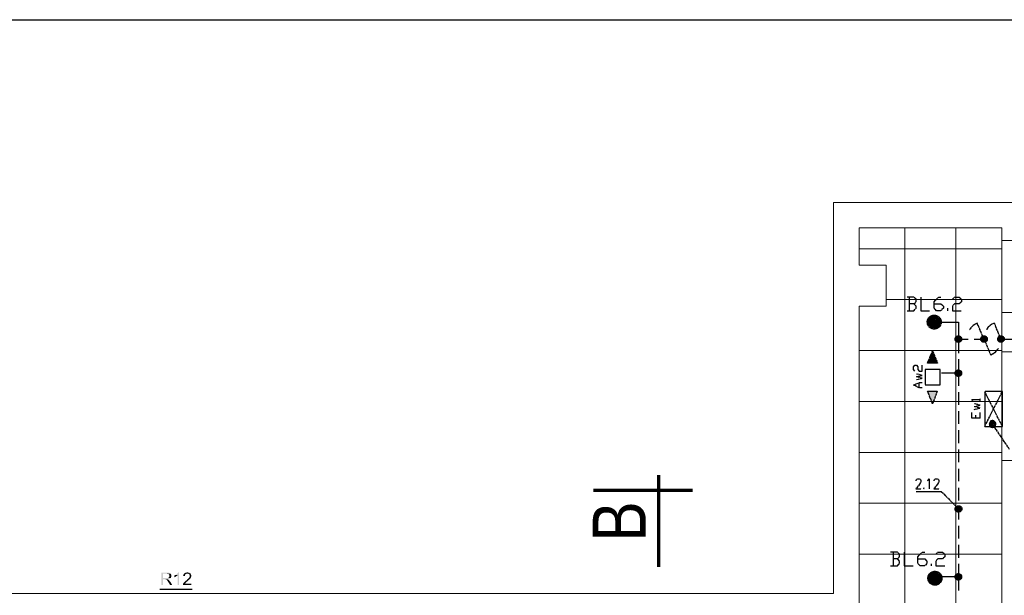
# Model space of a CAD drawing. Header units: millimetres. Extents: x -523 to 1404227, y -783705 to 1038705.
# Tile 491 of 508: x 893027 to 904623, y 241526 to 248310. Entities that reach past the tile are written whole.
import ezdxf

# ---------------------------------------------------------------- set-up
doc = ezdxf.new("R2010")
doc.units = ezdxf.units.MM
doc.linetypes.add('ACAD_ISO08W100', pattern=[36, 24, -3, 6, -3])
doc.layers.add('!!ELEKTRYKA', color=7, linetype='Continuous')
doc.styles.add('BIKTS', font='bikromsw.shx', dxfattribs={"width": 0.85})

msp = doc.modelspace()

# ---------------------------------------------------------------- hatches: boundary and pattern name
at = {"layer": '!!ELEKTRYKA', "linetype": 'ACAD_ISO08W100'}
for points in [[(894761.11, 241793.77), (894693.27, 241793.77), (894693.27, 241645.57), (894714.73, 241645.57), (894714.73, 241713.34), (894735.5, 241713.34), (894769.41, 241713.34), (894773.57, 241713.34), (894777.72, 241713.34), (894781.87, 241717.56), (894786.72, 241717.56), (894790.87, 241717.56), (894795.03, 241721.78), (894799.18, 241721.78), (894799.18, 241726.01), (894803.33, 241726.01), (894803.33, 241730.3), (894714.73, 241730.3), (894714.73, 241781.11), (894761.11, 241781.11), (894803.33, 241781.11), (894799.18, 241785.33), (894795.03, 241789.55), (894795.03, 241789.55), (894790.87, 241789.55), (894790.87, 241793.77), (894786.72, 241793.77), (894781.87, 241793.77), (894777.72, 241793.77), (894773.57, 241793.77), (894769.41, 241793.77), (894765.26, 241793.77)], [(894802.56, 241781.24), (894760.34, 241781.24), (894760.34, 241781.24), (894764.5, 241776.95), (894769.34, 241776.95), (894773.49, 241776.95), (894777.64, 241776.95), (894781.8, 241772.73), (894785.95, 241772.73), (894785.95, 241768.5), (894790.1, 241768.5), (894790.1, 241764.28), (894790.1, 241760.06), (894790.1, 241755.84), (894790.1, 241751.55), (894790.1, 241747.33), (894790.1, 241743.11), (894785.95, 241743.11), (894785.95, 241738.88), (894781.8, 241734.66), (894781.8, 241734.66), (894777.64, 241730.44), (894777.64, 241730.44), (894773.49, 241730.44), (894769.34, 241730.44), (894764.5, 241730.44), (894760.34, 241730.44), (894756.19, 241730.44), (894713.97, 241730.44), (894802.56, 241730.44), (894807.4, 241730.44), (894807.4, 241734.66), (894807.4, 241738.88), (894811.56, 241743.11), (894811.56, 241747.33), (894811.56, 241751.55), (894811.56, 241755.84), (894811.56, 241760.06), (894811.56, 241760.06), (894811.56, 241764.28), (894811.56, 241768.5), (894807.4, 241772.73), (894807.4, 241776.95), (894807.4, 241776.95)], [(894904.5, 241798.08), (894896.2, 241798.08), (894896.2, 241793.87), (894892.05, 241793.87), (894892.05, 241789.65), (894887.91, 241785.37), (894883.76, 241781.15), (894883.76, 241781.15), (894879.61, 241776.94), (894874.78, 241772.72), (894870.63, 241772.72), (894870.63, 241768.43), (894866.48, 241768.43), (894862.33, 241764.22), (894887.91, 241764.22), (894887.91, 241645.68), (894904.5, 241645.68)], [(895040.45, 241781.12), (895002.46, 241781.12), (895002.46, 241781.12), (895006.61, 241781.12), (895010.75, 241781.12), (895014.89, 241776.84), (895019.04, 241776.84), (895023.18, 241772.62), (895023.18, 241772.62), (895023.18, 241768.41), (895027.33, 241768.41), (895027.33, 241764.13), (895027.33, 241759.92), (895027.33, 241755.7), (895027.33, 241751.49), (895027.33, 241747.21), (895027.33, 241743), (895027.33, 241738.78), (895023.18, 241738.78), (895019.04, 241734.5), (895019.04, 241730.29), (895019.04, 241730.29), (895014.89, 241726.07), (895010.75, 241721.79), (895010.75, 241721.79), (895006.61, 241717.58), (895002.46, 241713.37), (894998.32, 241713.37), (894998.32, 241709.15), (894993.48, 241704.87), (894989.34, 241700.66), (894985.2, 241696.45), (894981.05, 241696.45), (894976.91, 241692.16), (894972.76, 241687.95), (894972.76, 241687.95), (894968.62, 241683.74), (894964.48, 241679.46), (894964.48, 241679.46), (894959.64, 241675.24), (894959.64, 241671.03), (894955.5, 241671.03), (894955.5, 241666.82), (894951.35, 241662.53), (894951.35, 241658.32), (894951.35, 241658.32), (894951.35, 241654.11), (894951.35, 241649.83), (894947.21, 241645.61), (895048.74, 241645.61), (895048.74, 241662.53), (894976.91, 241662.53), (894976.91, 241662.53), (894976.91, 241666.82), (894981.05, 241671.03), (894981.05, 241675.24), (894985.2, 241675.24), (894985.2, 241675.24), (894989.34, 241679.46), (894989.34, 241683.74), (894993.48, 241683.74), (894998.32, 241687.95), (895002.46, 241692.16), (895006.61, 241692.16), (895010.75, 241696.45), (895014.89, 241700.66), (895014.89, 241704.87), (895019.04, 241704.87), (895023.18, 241709.15), (895027.33, 241713.37), (895027.33, 241713.37), (895032.16, 241717.58), (895032.16, 241717.58), (895032.16, 241717.58), (895036.3, 241721.79), (895040.45, 241726.07), (895040.45, 241730.29), (895044.59, 241734.5), (895044.59, 241738.78), (895044.59, 241738.78), (895044.59, 241743), (895048.74, 241747.21), (895048.74, 241751.49), (895048.74, 241755.7), (895048.74, 241755.7), (895048.74, 241759.92), (895048.74, 241764.13), (895044.59, 241768.41), (895044.59, 241772.62), (895044.59, 241772.62), (895040.45, 241776.84)], [(895002.46, 241798.06), (894997.62, 241798.06), (894993.48, 241793.85), (894989.34, 241793.85), (894985.19, 241793.85), (894981.05, 241793.85), (894976.9, 241789.57), (894972.76, 241789.57), (894968.62, 241789.57), (894968.62, 241785.35), (894963.78, 241781.14), (894963.78, 241781.14), (894959.64, 241776.86), (894959.64, 241772.65), (894955.49, 241768.43), (894955.49, 241764.22), (894955.49, 241759.94), (894951.35, 241755.73), (894951.35, 241751.51), (894972.76, 241751.51), (894972.76, 241755.73), (894972.76, 241759.94), (894972.76, 241764.22), (894976.9, 241768.43), (894976.9, 241768.43), (894981.05, 241772.65), (894981.05, 241776.86), (894985.19, 241776.86), (894989.34, 241776.86), (894993.48, 241781.14), (894997.62, 241781.14), (895002.46, 241781.14), (895040.44, 241781.14), (895036.3, 241785.35), (895036.3, 241785.35), (895031.46, 241785.35), (895027.32, 241789.57), (895027.32, 241789.57), (895023.18, 241793.85), (895019.03, 241793.85), (895014.89, 241793.85), (895010.74, 241793.85), (895006.6, 241798.06)], [(894769.27, 241713.42), (894735.37, 241713.42), (894739.52, 241713.42), (894743.67, 241713.42), (894747.82, 241713.42), (894747.82, 241709.2), (894751.97, 241709.2), (894756.82, 241709.2), (894756.82, 241704.91), (894760.97, 241704.91), (894760.97, 241700.69), (894765.12, 241696.47), (894765.12, 241696.47), (894769.27, 241696.47), (894769.27, 241692.25), (894773.42, 241688.03), (894773.42, 241683.81), (894777.57, 241679.52), (894781.73, 241675.3), (894799.02, 241645.68), (894823.93, 241645.68), (894799.02, 241688.03), (894799.02, 241688.03), (894794.87, 241692.25), (894794.87, 241696.47), (894790.72, 241696.47), (894785.88, 241700.69), (894785.88, 241704.91), (894781.73, 241704.91), (894781.73, 241709.2), (894777.57, 241709.2), (894773.42, 241713.42)], [(894862.36, 241764.15), (894858.21, 241764.15), (894854.06, 241759.93), (894849.91, 241759.93), (894849.91, 241738.71), (894854.06, 241742.99), (894854.06, 241742.99), (894858.21, 241742.99), (894862.36, 241747.21), (894867.19, 241747.21), (894871.34, 241751.43), (894871.34, 241751.43), (894875.49, 241751.43), (894879.64, 241755.64), (894883.78, 241759.93), (894883.78, 241759.93), (894887.93, 241764.15)]]:
    msp.add_hatch(color=14, dxfattribs=at).paths.add_polyline_path(points)

# ---------------------------------------------------------------- linework, layer by layer
at = {"layer": '!!ELEKTRYKA', "color": 252, "lineweight": 20}
for p, q in [((905102.7, 246155.06), (902612.7, 246155.06)), ((902612.7, 246155.06), (902612.7, 241545.06)), ((904592.7, 245855.06), (902912.7, 245855.06)), ((902912.7, 245855.06), (902912.7, 245415.06)), ((904592.7, 244395.06), (904592.7, 245855.06)), ((904592.7, 245707.56), (905102.7, 245707.56)), ((902912.7, 245415.06), (903232.7, 245415.06)), ((903232.7, 245415.06), (903232.7, 244935.06)), ((903232.7, 244935.06), (902912.7, 244935.06)), ((902912.7, 244935.06), (902912.7, 241245.06)), ((905102.7, 244857.56), (904592.7, 244857.56)), ((905102.7, 244395.06), (904592.7, 244395.06)), ((904592.7, 243115.06), (904592.7, 237782.51)), ((905102.7, 243115.06), (904592.7, 243115.06)), ((891707.7, 241545.06), (902612.7, 241545.06))]:
    msp.add_line(p, q, dxfattribs=at)
at = {"layer": '!!ELEKTRYKA', "color": 252, "lineweight": 15, "ltscale": 15}
for p, q in [((903452.7, 245855.06), (903452.7, 219555.06)), ((904052.7, 245855.06), (904052.7, 219555.06)), ((902912.7, 245610.06), (904592.7, 245610.06)), ((903232.7, 245010.06), (904592.7, 245010.06)), ((902912.7, 244410.06), (904592.7, 244410.06)), ((904592.7, 244395.06), (904592.7, 243115.06)), ((902912.7, 243810.06), (904592.7, 243810.06)), ((902912.7, 243210.06), (904592.7, 243210.06)), ((902912.7, 242610.06), (904592.7, 242610.06)), ((902912.7, 242010.06), (904592.7, 242010.06))]:
    msp.add_line(p, q, dxfattribs=at)
at = {"layer": '!!ELEKTRYKA', "color": 252, "lineweight": 70}
for p, q in [((900550.05, 242939.89), (900550.05, 241859.89)), ((899785.05, 242764.89), (900950.05, 242764.89))]:
    msp.add_line(p, q, dxfattribs=at)
at = {"layer": '!!ELEKTRYKA', "color": 7, "linetype": 'ACAD_ISO08W100', "lineweight": -3}
msp.add_lwpolyline([(882636.11, 248309.76), (920936.06, 248309.76), (920936.06, 207710.98), (882636.11, 207710.98)], close=True, dxfattribs=at)
at = {"layer": '!!ELEKTRYKA', "color": 5, "linetype": 'ACAD_ISO08W100', "lineweight": -3}
for points in [[(903558.05, 244960.4), (903583.58, 244985.8), (903583.58, 245015.42), (903558.05, 245040.82), (903477.62, 245040.82)], [(903502.46, 245041.05), (903502.46, 244880.16)], [(903638.4, 245040.84), (903638.4, 244879.98), (903744.2, 244879.98)], [(903795.04, 244960.43), (903875.23, 244960.43), (903905.14, 244935.04), (903905.14, 244909.59), (903875.23, 244880), (903824.95, 244880), (903795.04, 244909.59), (903795.04, 244985.82), (903849.77, 245040.87), (903875.23, 245040.87)], [(904011.03, 245015.44), (904036.43, 245040.84), (904091.68, 245040.84), (904117.08, 245015.44), (904117.08, 244985.79), (904091.68, 244960.38), (904036.43, 244960.38), (904011.03, 244934.98), (904011.03, 244879.92), (904117.08, 244879.92)], [(903477.62, 244879.97), (903558.05, 244879.97), (903583.58, 244909.59), (903583.58, 244934.99), (903558.05, 244960.4), (903503.15, 244960.4)], [(903955.83, 244879.98), (903955.83, 244909.65)], [(903884.06, 244744.48), (904083.07, 244744.48), (904083.07, 244545.47), (904197.52, 244545.47)], [(904302.64, 244731.91), (904277.28, 244719.17), (904251.93, 244702.25), (904231.02, 244681.08), (904213.91, 244655.73)], [(904383.34, 244545.59), (904302.92, 244731.83)], [(904501.83, 244731.96), (904475.9, 244719.31), (904450.59, 244702.35), (904429.72, 244681.16), (904412.64, 244655.8)], [(904582.27, 244545.69), (904505.8, 244731.95)], [(904082.8, 244545.56), (904082.8, 244380.5)], [(904269.11, 244545.6), (904383.13, 244545.6)], [(904383.66, 244545.47), (904464.02, 244354.94)], [(904463.7, 244359.34), (904488.99, 244372.05), (904514.28, 244388.99), (904535.78, 244410.18), (904552.85, 244435.53)], [(904582.39, 244545.58), (904747.22, 244545.58)], [(904083.07, 244308.44), (904083.07, 244143.31), (903884.06, 244143.31)], [(904082.8, 244143.41), (904082.8, 243995.23)], [(904082.8, 243919.02), (904082.8, 243770.84)], [(904082.8, 243694.69), (904082.8, 243546.51)], [(904082.8, 243470.29), (904082.8, 243317.86)], [(904082.8, 243245.9), (904082.8, 243093.53)], [(904082.8, 243017.31), (904082.8, 242869.13)], [(903583.52, 242873.38), (903583.52, 242877.59), (903587.35, 242890.28), (903591.81, 242894.55), (903604.57, 242898.76), (903621.15, 242898.76), (903630.07, 242894.55), (903633.9, 242890.28), (903638.36, 242877.59), (903638.36, 242864.9), (903633.9, 242856.42), (903625.61, 242835.25), (903579.06, 242780.22), (903642.83, 242780.22)], [(903718.45, 242877.67), (903726.73, 242881.93), (903739.46, 242898.87), (903739.46, 242780.3)], [(903795.36, 242873.31), (903795.36, 242877.51), (903799.18, 242890.24), (903803.63, 242894.44), (903811.9, 242898.7), (903833.54, 242898.7), (903841.82, 242894.44), (903845.63, 242890.24), (903850.09, 242877.51), (903850.09, 242864.85), (903845.63, 242856.38), (903837.36, 242835.19), (903790.9, 242780.14), (903854.54, 242780.14)], [(903883.54, 242746.39), (903583.2, 242746.39)], [(903676.68, 242792.93), (903672.22, 242784.45), (903676.68, 242780.19), (903680.5, 242784.45)], [(903884.06, 242746.29), (904083.07, 242543.08)], [(904082.8, 242792.92), (904082.8, 242644.74)], [(904082.8, 242568.59), (904082.8, 242420.41)], [(904082.8, 242344.19), (904082.8, 242196.01)], [(904082.8, 242119.8), (904082.8, 241967.43)], [(903362.91, 241954.85), (903388.5, 241980.24), (903388.5, 242009.85), (903362.91, 242035.24), (903282.34, 242035.24)], [(903312.01, 242035.23), (903312.01, 241874.38)], [(903443.81, 242035.09), (903443.81, 241874.18), (903549.8, 241874.18)], [(903604.59, 241954.68), (903684.92, 241954.68), (903710.42, 241929.24), (903710.42, 241899.6), (903684.92, 241874.22), (903630.09, 241874.22), (903604.59, 241899.6), (903604.59, 241980.05), (903655.59, 242035.07), (903684.92, 242035.07)], [(903815.75, 242009.86), (903841.2, 242035.24), (903895.91, 242035.24), (903921.36, 242009.86), (903921.36, 241980.21), (903895.91, 241954.82), (903841.2, 241954.82), (903815.75, 241929.44), (903815.75, 241874.4), (903921.36, 241874.4)], [(903282.34, 241874.4), (903362.91, 241874.4), (903388.5, 241899.79), (903388.5, 241929.4), (903362.91, 241954.85), (903311.75, 241954.85)], [(903765.37, 241874.23), (903765.37, 241899.63)], [(904083.07, 241895.37), (904083.07, 241742.96), (903884.06, 241742.96)], [(904082.8, 241743.03), (904082.8, 241582.16)]]:
    msp.add_lwpolyline(points, dxfattribs=at)
at = {"layer": '!!ELEKTRYKA', "color": 30, "linetype": 'ACAD_ISO08W100', "lineweight": -3}
for points in [[(903718.45, 244262.02), (903777.67, 244405.95), (903836.9, 244262.02)], [(903688.78, 244008.06), (903866.5, 244008.06), (903866.5, 244185.85), (903688.78, 244185.85)], [(903832.44, 243931.82), (903777.67, 243783.63), (903718.45, 243931.82)]]:
    msp.add_lwpolyline(points, close=True, dxfattribs=at)
for points in [[(903570.75, 244168.86), (903553.53, 244185.77), (903553.53, 244219.64), (903570.75, 244236.54), (903587.33, 244236.54), (903604.55, 244219.64), (903604.55, 244185.77), (903621.14, 244168.86), (903654.94, 244168.86), (903654.94, 244236.54)], [(903587.34, 244067.25), (903654.93, 244084.21), (903587.34, 244101.1), (903654.93, 244118.07), (903587.34, 244134.96)], [(903654.94, 243969.85), (903621.14, 243969.85), (903553.53, 244003.72), (903621.14, 244033.38), (903654.94, 244033.38)], [(903621.15, 243969.89), (903621.15, 244033.38)]]:
    msp.add_lwpolyline(points, dxfattribs=at)
at = {"layer": '!!ELEKTRYKA', "color": 1, "linetype": 'ACAD_ISO08W100', "lineweight": -3}
for points in [[(904599.47, 243516.84), (904599.47, 243927.46), (904391.94, 243927.46), (904391.94, 243516.84), (904599.47, 243516.84), (904391.94, 243927.46)], [(904391.94, 243516.84), (904599.47, 243927.46)], [(904252.11, 243817.43), (904239.44, 243834.35), (904337.02, 243834.35)], [(904269.11, 243715.83), (904336.89, 243732.74), (904269.11, 243749.66), (904336.89, 243766.63), (904269.11, 243783.55)], [(904336.73, 243817.45), (904336.73, 243847.07)], [(904337.02, 243614.22), (904239.44, 243614.22), (904239.44, 243681.96)], [(904285.67, 243614.36), (904285.67, 243648.18)], [(904336.34, 243614.36), (904336.34, 243682.07)], [(904684.22, 243245.87), (904485.1, 243542.21), (904485.1, 243546.44)]]:
    msp.add_lwpolyline(points, dxfattribs=at)
msp.add_lwpolyline([(904459.39, 243516.96), (904463.18, 243508.49), (904472.03, 243508.49), (904480.26, 243504.25), (904484.68, 243504.25), (904492.9, 243508.49), (904501.76, 243508.49), (904505.55, 243512.72), (904514.41, 243521.2), (904518.83, 243525.43), (904518.83, 243533.91), (904522.63, 243538.15), (904522.63, 243546.62), (904522.63, 243555.09), (904518.83, 243563.5), (904514.41, 243567.74), (904509.98, 243571.98), (904501.76, 243576.22), (904497.33, 243580.45), (904489.11, 243584.69), (904480.26, 243584.69), (904472.03, 243580.45), (904463.18, 243580.45), (904459.39, 243576.22), (904454.96, 243567.74), (904450.53, 243563.5), (904446.74, 243555.09), (904446.74, 243550.86), (904442.31, 243542.38), (904446.74, 243533.91), (904446.74, 243525.43), (904450.53, 243521.2)], close=True, dxfattribs=at)
at = {"layer": '!!ELEKTRYKA', "color": 5, "linetype": 'ACAD_ISO08W100', "lineweight": -3}
msp.add_lwpolyline([(904108.33, 242513.46), (904103.88, 242509.27), (904095.63, 242509.27), (904087.38, 242505.01), (904078.49, 242505.01), (904074.68, 242505.01), (904065.79, 242509.27), (904057.54, 242513.46), (904053.1, 242517.71), (904049.29, 242526.15), (904044.84, 242530.41), (904044.84, 242538.85), (904044.84, 242547.36), (904044.84, 242555.8), (904049.29, 242560.05), (904053.1, 242568.5), (904057.54, 242572.75), (904065.79, 242577), (904070.24, 242581.19), (904078.49, 242581.19), (904087.38, 242581.19), (904095.63, 242581.19), (904100.07, 242577), (904108.33, 242577), (904112.77, 242568.5), (904116.58, 242564.31), (904121.02, 242555.8), (904121.02, 242547.36), (904121.02, 242543.1), (904121.02, 242534.66), (904116.58, 242526.15), (904112.77, 242521.96)], close=True, dxfattribs=at)
at = {"layer": '!!ELEKTRYKA', "color": 14, "linetype": 'ACAD_ISO08W100', "lineweight": -3}
msp.add_lwpolyline([(894676.02, 241599.12), (895060.95, 241599.12)], dxfattribs=at)
at = {"layer": '!!ELEKTRYKA', "color": 5, "linetype": 'ACAD_ISO08W100', "lineweight": -3}
for centre, radius in [((903797.22, 244745.46), 82.04), ((903796.04, 244746.99), 70.88), ((904081.63, 244545.75), 38.37), ((904081.63, 244545.75), 38.37), ((904384.21, 244545.46), 38.32), ((904384.21, 244545.46), 38.32), ((904583.6, 244545.48), 38.16), ((904583.6, 244545.48), 38.16), ((904081.63, 244143.59), 38.37), ((904081.63, 244143.59), 38.37), ((903805.5, 241727.08), 82.03), ((903803.02, 241725.82), 72.12), ((904081.63, 241743.21), 38.37), ((904081.63, 241743.21), 38.37)]:
    msp.add_circle(centre, radius, dxfattribs=at)
for points in [[(903736.02, 244782.58), (903858.27, 244778.38), (903731.56, 244778.38)], [(903740.16, 244791.13), (903858.59, 244782.67), (903735.7, 244782.67)], [(903735.7, 244782.67), (903858.59, 244782.67), (903858.59, 244778.4)], [(903744.3, 244795.35), (903854.45, 244791.15), (903739.84, 244791.15)], [(903739.84, 244791.15), (903854.45, 244791.15), (903858.27, 244782.68)], [(903748.44, 244799.64), (903849.67, 244795.37), (903743.98, 244795.37)], [(903743.98, 244795.37), (903849.67, 244795.37), (903854.13, 244791.17)], [(903756.4, 244803.92), (903841.07, 244799.66), (903748.12, 244799.66)], [(903748.12, 244799.66), (903841.07, 244799.66), (903849.99, 244795.46)], [(903761.55, 244807.98), (903837.3, 244803.72), (903757.09, 244803.72)], [(903757.09, 244803.72), (903837.3, 244803.72), (903841.76, 244799.52)], [(903769.51, 244812.2), (903833.16, 244808), (903761.23, 244808)], [(903761.23, 244808), (903833.16, 244808), (903837.62, 244803.74)], [(903769.51, 244812.3), (903828.71, 244812.3), (903833.16, 244808.03)], [(903781.93, 244816.58), (903820.12, 244812.32), (903773.65, 244812.32)], [(903781.93, 244816.61), (903811.85, 244816.61), (903820.12, 244812.41)], [(903731.88, 244774.09), (903866.87, 244765.62), (903727.42, 244765.62)], [(903727.42, 244765.62), (903866.87, 244757.16), (903727.42, 244757.16)], [(903727.42, 244765.62), (903866.87, 244765.62), (903866.87, 244757.16)], [(903727.42, 244757.16), (903866.87, 244752.95), (903727.42, 244752.95)], [(903727.42, 244757.16), (903866.87, 244757.16), (903866.87, 244752.95)], [(903727.42, 244752.95), (903866.87, 244744.48), (903727.42, 244744.48)], [(903727.42, 244752.95), (903866.87, 244752.95), (903866.87, 244744.48)], [(903727.42, 244744.48), (903866.87, 244740.22), (903727.42, 244740.22)], [(903727.42, 244744.48), (903866.87, 244744.48), (903866.87, 244740.22)], [(903727.42, 244740.22), (903866.87, 244731.75), (903727.42, 244731.75)], [(903727.42, 244740.22), (903866.87, 244740.22), (903866.87, 244731.75)], [(903727.42, 244731.75), (903866.87, 244723.28), (903727.42, 244723.28)], [(903727.42, 244731.75), (903866.87, 244731.75), (903866.87, 244723.28)], [(903727.42, 244723.28), (903863.05, 244719.08), (903731.88, 244719.08)], [(903727.42, 244723.28), (903866.87, 244723.28), (903863.05, 244719.08)], [(903731.56, 244778.38), (903862.73, 244774.11), (903731.56, 244774.11)], [(903731.56, 244778.38), (903858.27, 244778.38), (903862.73, 244774.11)], [(903731.56, 244774.11), (903862.73, 244774.11), (903867.19, 244765.64)], [(903731.56, 244719.1), (903858.27, 244714.9), (903731.56, 244714.9)], [(903731.56, 244719.1), (903862.73, 244719.1), (903858.27, 244714.9)], [(903731.56, 244714.9), (903858.27, 244706.43), (903736.02, 244706.43)], [(903731.56, 244714.9), (903858.27, 244714.9), (903858.27, 244706.43)], [(903735.7, 244706.45), (903854.13, 244702.18), (903740.16, 244702.18)], [(903735.7, 244706.45), (903858.59, 244706.45), (903854.13, 244702.18)], [(903739.84, 244702.2), (903849.99, 244698), (903744.3, 244698)], [(903739.84, 244702.2), (903854.45, 244702.2), (903849.99, 244698)], [(903743.98, 244698.02), (903841.39, 244689.56), (903748.44, 244689.56)], [(903743.98, 244698.02), (903849.67, 244698.02), (903841.39, 244689.56)], [(903748.12, 244689.58), (903837.25, 244685.38), (903756.4, 244685.38)], [(903748.12, 244689.58), (903841.07, 244689.58), (903837.25, 244685.38)], [(903761.23, 244685.21), (903828.71, 244681), (903769.51, 244681)], [(903761.23, 244685.21), (903833.16, 244685.21), (903828.71, 244681)], [(903769.51, 244681.05), (903820.43, 244676.85), (903773.97, 244676.85)], [(903769.51, 244681.05), (903828.71, 244681.05), (903820.43, 244676.85)], [(903786.07, 244676.94), (903803.26, 244676.94), (903798.8, 244672.74)], [(904121.02, 244562.45), (904044.84, 244554), (904121.02, 244554)], [(904121.02, 244562.45), (904049.29, 244562.45), (904044.84, 244554)], [(904121.02, 244554), (904044.84, 244545.5), (904121.02, 244545.5)], [(904121.02, 244554), (904044.84, 244554), (904044.84, 244545.5)], [(904116.91, 244566.72), (904048.98, 244562.47), (904120.72, 244562.47)], [(904116.91, 244566.72), (904053.43, 244566.72), (904048.98, 244562.47)], [(904108.35, 244570.99), (904053.12, 244566.74), (904116.6, 244566.74)], [(904108.35, 244570.99), (904057.57, 244570.99), (904053.12, 244566.74)], [(904103.6, 244575.26), (904057.26, 244571.01), (904108.04, 244571.01)], [(904103.6, 244575.26), (904061.71, 244575.26), (904057.26, 244571.01)], [(904099.49, 244579.54), (904061.4, 244575.28), (904103.93, 244575.28)], [(904099.49, 244579.54), (904069.66, 244579.54), (904061.4, 244575.28)], [(904091.32, 244583.58), (904070.37, 244579.33), (904100.2, 244579.33)], [(904091.32, 244583.58), (904074.82, 244583.58), (904070.37, 244579.33)], [(904349.45, 244562.62), (904420.97, 244554.14), (904345.01, 244554.14)], [(904345.01, 244554.14), (904420.97, 244545.66), (904345.01, 244545.66)], [(904345.01, 244554.14), (904420.97, 244554.14), (904420.97, 244545.66)], [(904353.59, 244566.88), (904416.88, 244562.63), (904349.16, 244562.63)], [(904349.16, 244562.63), (904416.88, 244562.63), (904421.31, 244554.15)], [(904358.42, 244570.89), (904417.28, 244566.65), (904353.99, 244566.65)], [(904353.99, 244566.65), (904417.28, 244566.65), (904417.28, 244562.4)], [(904362.56, 244575.14), (904408.76, 244570.96), (904358.13, 244570.96)], [(904358.13, 244570.96), (904408.76, 244570.96), (904417.62, 244566.72)], [(904370.49, 244579.45), (904404.67, 244575.21), (904362.27, 244575.21)], [(904362.27, 244575.21), (904404.67, 244575.21), (904409.1, 244570.97)], [(904374.98, 244583.71), (904395.86, 244579.47), (904370.55, 244579.47)], [(904370.55, 244579.47), (904395.86, 244579.47), (904404.72, 244575.23)], [(904374.69, 244583.78), (904391.77, 244583.78), (904395.57, 244579.54)], [(904548.86, 244562.45), (904620.88, 244553.99), (904544.44, 244553.99)], [(904544.44, 244553.99), (904620.88, 244545.52), (904544.44, 244545.52)], [(904544.44, 244553.99), (904620.88, 244553.99), (904620.88, 244545.52)], [(904553, 244566.69), (904620.6, 244562.46), (904548.58, 244562.46)], [(904548.58, 244562.46), (904620.6, 244562.46), (904620.6, 244553.99)], [(904557.14, 244570.99), (904616.52, 244566.76), (904552.72, 244566.76)], [(904552.72, 244566.76), (904616.52, 244566.76), (904620.31, 244562.53)], [(904561.28, 244575.23), (904611.82, 244571), (904556.86, 244571)], [(904556.86, 244571), (904611.82, 244571), (904616.24, 244566.77)], [(904569.21, 244579.53), (904603.32, 244575.3), (904561, 244575.3)], [(904561, 244575.3), (904603.32, 244575.3), (904611.53, 244571.07)], [(904577.49, 244583.83), (904598.97, 244579.6), (904569.28, 244579.6)], [(904569.28, 244579.6), (904598.97, 244579.6), (904603.39, 244575.37)], [(904578.25, 244583.66), (904590.88, 244583.66), (904599.73, 244579.43)], [(904121.02, 244545.5), (904044.84, 244537.05), (904121.02, 244537.05)], [(904121.02, 244545.5), (904044.84, 244545.5), (904044.84, 244537.05)], [(904121.02, 244537.05), (904044.84, 244532.8), (904121.02, 244532.8)], [(904121.02, 244537.05), (904044.84, 244537.05), (904044.84, 244532.8)], [(904121.02, 244532.8), (904044.84, 244532.8), (904049.29, 244524.36)], [(904120.72, 244532.89), (904048.98, 244524.38), (904116.91, 244524.38)], [(904116.91, 244524.38), (904048.98, 244524.38), (904053.43, 244520.19)], [(904116.6, 244524.4), (904053.12, 244520.21), (904112.16, 244520.21)], [(904112.16, 244520.21), (904053.12, 244520.21), (904057.57, 244511.7)], [(904112.49, 244520.23), (904057.26, 244511.79), (904108.04, 244511.79)], [(904099.18, 244511.83), (904065.54, 244511.83), (904073.8, 244507.58)], [(904099.9, 244511.63), (904074.51, 244507.44), (904095.46, 244507.44)], [(904345.01, 244545.66), (904420.97, 244537.18), (904345.01, 244537.18)], [(904345.01, 244545.66), (904420.97, 244545.66), (904420.97, 244537.18)], [(904345.01, 244537.18), (904420.97, 244533), (904345.01, 244533)], [(904345.01, 244537.18), (904420.97, 244537.18), (904420.97, 244533)], [(904345.01, 244533), (904417.18, 244524.52), (904349.45, 244524.52)], [(904345.01, 244533), (904420.97, 244533), (904417.18, 244524.52)], [(904349.16, 244524.53), (904412.45, 244520.29), (904353.59, 244520.29)], [(904349.16, 244524.53), (904416.88, 244524.53), (904412.45, 244520.29)], [(904353.99, 244520.12), (904409.05, 244511.64), (904358.42, 244511.64)], [(904353.99, 244520.12), (904413.48, 244520.12), (904409.05, 244511.64)], [(904366.41, 244511.74), (904396.15, 244507.5), (904370.84, 244507.5)], [(904366.41, 244511.74), (904400.58, 244511.74), (904396.15, 244507.5)], [(904544.44, 244545.52), (904620.88, 244537.06), (904544.44, 244537.06)], [(904544.44, 244545.52), (904620.88, 244545.52), (904620.88, 244537.06)], [(904544.44, 244537.06), (904620.88, 244532.82), (904548.86, 244532.82)], [(904544.44, 244537.06), (904620.88, 244537.06), (904620.88, 244532.82)], [(904548.58, 244532.83), (904616.18, 244524.37), (904548.58, 244524.37)], [(904548.58, 244532.83), (904620.6, 244532.83), (904616.18, 244524.37)], [(904548.58, 244524.37), (904612.39, 244520.13), (904553, 244520.13)], [(904548.58, 244524.37), (904616.18, 244524.37), (904612.39, 244520.13)], [(904552.72, 244520.2), (904607.68, 244511.74), (904560.93, 244511.74)], [(904552.72, 244520.2), (904612.1, 244520.2), (904607.68, 244511.74)], [(904565.14, 244511.82), (904594.83, 244507.59), (904573.35, 244507.59)], [(904565.14, 244511.82), (904599.25, 244511.82), (904594.83, 244507.59)], [(904121.02, 244160.28), (904044.84, 244151.84), (904121.02, 244151.84)], [(904121.02, 244160.28), (904049.29, 244160.28), (904044.84, 244151.84)], [(904121.02, 244151.84), (904044.84, 244147.58), (904121.02, 244147.58)], [(904121.02, 244151.84), (904044.84, 244151.84), (904044.84, 244147.58)], [(904121.02, 244147.58), (904044.84, 244139.14), (904121.02, 244139.14)], [(904121.02, 244147.58), (904044.84, 244147.58), (904044.84, 244139.14)], [(904121.02, 244139.14), (904044.84, 244130.63), (904121.02, 244130.63)], [(904121.02, 244139.14), (904044.84, 244139.14), (904044.84, 244130.63)], [(904121.02, 244130.63), (904044.84, 244130.63), (904049.29, 244126.44)], [(904116.91, 244168.76), (904048.98, 244160.32), (904120.72, 244160.32)], [(904116.91, 244168.76), (904053.43, 244168.76), (904048.98, 244160.32)], [(904120.72, 244130.67), (904048.98, 244126.48), (904116.91, 244126.48)], [(904116.91, 244126.48), (904048.98, 244126.48), (904053.43, 244117.97)], [(904108.35, 244173.05), (904053.12, 244168.79), (904116.6, 244168.79)], [(904108.35, 244173.05), (904057.57, 244173.05), (904053.12, 244168.79)], [(904116.6, 244126.45), (904053.12, 244118.01), (904112.16, 244118.01)], [(904112.16, 244118.01), (904053.12, 244118.01), (904057.57, 244113.76)], [(904103.6, 244177.33), (904057.26, 244173.08), (904108.04, 244173.08)], [(904103.6, 244177.33), (904061.71, 244177.33), (904057.26, 244173.08)], [(904112.49, 244118.05), (904057.26, 244113.8), (904108.04, 244113.8)], [(904108.04, 244113.8), (904057.26, 244113.8), (904065.52, 244109.61)], [(904099.49, 244181.56), (904061.4, 244177.37), (904103.93, 244177.37)], [(904099.49, 244181.56), (904069.66, 244181.56), (904061.4, 244177.37)], [(904108.07, 244113.87), (904065.54, 244109.62), (904099.18, 244109.62)], [(904099.18, 244109.62), (904065.54, 244109.62), (904073.8, 244105.43)], [(904099.9, 244109.45), (904074.51, 244105.26), (904095.46, 244105.26)], [(904073.8, 242581.37), (904099.18, 242577.12), (904065.54, 242577.12)], [(904074.51, 242581.21), (904095.46, 242581.21), (904099.9, 242576.96)], [(904049.29, 242564.31), (904121.02, 242555.8), (904044.84, 242555.8)], [(904044.84, 242555.8), (904121.02, 242551.61), (904044.84, 242551.61)], [(904044.84, 242555.8), (904121.02, 242555.8), (904121.02, 242551.61)], [(904044.84, 242551.61), (904121.02, 242543.1), (904044.84, 242543.1)], [(904044.84, 242551.61), (904121.02, 242551.61), (904121.02, 242543.1)], [(904044.84, 242543.1), (904121.02, 242534.66), (904044.84, 242534.66)], [(904044.84, 242543.1), (904121.02, 242543.1), (904121.02, 242534.66)], [(904044.84, 242534.66), (904121.02, 242526.15), (904049.29, 242526.15)], [(904044.84, 242534.66), (904121.02, 242534.66), (904121.02, 242526.15)], [(904053.43, 242568.53), (904116.91, 242564.34), (904048.98, 242564.34)], [(904048.98, 242564.34), (904116.91, 242564.34), (904120.72, 242555.84)], [(904048.98, 242526.19), (904116.91, 242522), (904053.43, 242522)], [(904048.98, 242526.19), (904120.72, 242526.19), (904116.91, 242522)], [(904057.57, 242577.07), (904112.16, 242568.57), (904053.12, 242568.57)], [(904053.12, 242568.57), (904112.16, 242568.57), (904116.6, 242564.32)], [(904053.12, 242522.04), (904108.35, 242517.79), (904057.57, 242517.79)], [(904053.12, 242522.04), (904116.6, 242522.04), (904108.35, 242517.79)], [(904057.26, 242577.05), (904108.04, 242577.05), (904112.49, 242568.6)], [(904057.26, 242517.82), (904103.6, 242513.57), (904061.71, 242513.57)], [(904057.26, 242517.82), (904108.04, 242517.82), (904103.6, 242513.57)], [(904061.4, 242513.61), (904099.49, 242509.35), (904069.66, 242509.35)], [(904061.4, 242513.61), (904103.93, 242513.61), (904099.49, 242509.35)], [(904070.37, 242509.2), (904091.32, 242504.95), (904074.82, 242504.95)], [(904070.37, 242509.2), (904100.2, 242509.2), (904091.32, 242504.95)], [(903748.44, 241768.47), (903866.86, 241764.27), (903743.98, 241764.27)], [(903752.58, 241777.01), (903862.72, 241768.54), (903748.12, 241768.54)], [(903748.12, 241768.54), (903862.72, 241768.54), (903866.54, 241764.28)], [(903756.72, 241781.23), (903857.94, 241777.02), (903752.26, 241777.02)], [(903752.26, 241777.02), (903857.94, 241777.02), (903862.4, 241768.56)], [(903765.37, 241785.28), (903850.03, 241781.08), (903757.09, 241781.08)], [(903757.09, 241781.08), (903850.03, 241781.08), (903858.95, 241776.81)], [(903765.37, 241785.37), (903845.58, 241785.37), (903850.03, 241781.1)], [(903777.79, 241789.64), (903841.44, 241785.38), (903769.51, 241785.38)], [(903782.25, 241793.93), (903832.53, 241789.66), (903777.79, 241789.66)], [(903777.79, 241789.66), (903832.53, 241789.66), (903841.44, 241785.46)], [(903781.93, 241793.94), (903828.39, 241793.94), (903832.85, 241789.74)], [(903795.36, 241798), (903820.81, 241793.8), (903790.9, 241793.8)], [(903795.04, 241798.07), (903812.23, 241798.07), (903820.5, 241793.81)], [(904116.91, 241768.42), (904048.98, 241759.98), (904120.72, 241759.98)], [(904116.91, 241768.42), (904053.43, 241768.42), (904048.98, 241759.98)], [(904108.35, 241772.68), (904053.12, 241768.49), (904116.6, 241768.49)], [(904108.35, 241772.68), (904057.57, 241772.68), (904053.12, 241768.49)], [(904103.6, 241776.93), (904057.26, 241772.74), (904108.04, 241772.74)], [(904103.6, 241776.93), (904061.71, 241776.93), (904057.26, 241772.74)], [(904099.49, 241781.19), (904061.4, 241777), (904103.93, 241777)], [(904099.49, 241781.19), (904069.66, 241781.19), (904061.4, 241777)], [(904082.77, 241785.29), (904074.51, 241781.1), (904091.65, 241781.1)], [(903740.16, 241751.51), (903875.14, 241747.24), (903735.7, 241747.24)], [(903735.7, 241747.24), (903875.14, 241738.77), (903735.7, 241738.77)], [(903735.7, 241747.24), (903875.14, 241747.24), (903875.14, 241738.77)], [(903735.7, 241738.77), (903875.14, 241730.31), (903735.7, 241730.31)], [(903735.7, 241738.77), (903875.14, 241738.77), (903875.14, 241730.31)], [(903735.7, 241730.31), (903875.14, 241726.1), (903735.7, 241726.1)], [(903735.7, 241730.31), (903875.14, 241730.31), (903875.14, 241726.1)], [(903735.7, 241726.1), (903875.14, 241717.63), (903735.7, 241717.63)], [(903735.7, 241726.1), (903875.14, 241726.1), (903875.14, 241717.63)], [(903735.7, 241717.63), (903875.14, 241713.37), (903735.7, 241713.37)], [(903735.7, 241717.63), (903875.14, 241717.63), (903875.14, 241713.37)], [(903735.7, 241713.37), (903875.14, 241704.9), (903735.7, 241704.9)], [(903735.7, 241713.37), (903875.14, 241713.37), (903875.14, 241704.9)], [(903735.7, 241704.9), (903871.32, 241700.7), (903740.16, 241700.7)], [(903735.7, 241704.9), (903875.14, 241704.9), (903871.32, 241700.7)], [(903744.3, 241764.26), (903866.54, 241759.99), (903739.84, 241759.99)], [(903739.84, 241759.99), (903871, 241751.52), (903739.84, 241751.52)], [(903739.84, 241759.99), (903866.54, 241759.99), (903871, 241751.52)], [(903739.84, 241751.52), (903871, 241751.52), (903875.46, 241747.32)], [(903739.84, 241700.71), (903866.54, 241692.24), (903739.84, 241692.24)], [(903739.84, 241700.71), (903871, 241700.71), (903866.54, 241692.24)], [(903739.84, 241692.24), (903866.54, 241688.04), (903744.3, 241688.04)], [(903739.84, 241692.24), (903866.54, 241692.24), (903866.54, 241688.04)], [(903743.98, 241764.27), (903866.86, 241764.27), (903866.86, 241760)], [(903743.98, 241688.06), (903862.4, 241679.59), (903748.44, 241679.59)], [(903743.98, 241688.06), (903866.86, 241688.06), (903862.4, 241679.59)], [(903748.12, 241679.6), (903858.26, 241675.4), (903752.58, 241675.4)], [(903748.12, 241679.6), (903862.72, 241679.6), (903858.26, 241675.4)], [(903752.26, 241675.42), (903849.67, 241671.15), (903756.72, 241671.15)], [(903752.26, 241675.42), (903857.94, 241675.42), (903849.67, 241671.15)], [(903757.09, 241671.01), (903846.22, 241666.75), (903765.37, 241666.75)], [(903757.09, 241671.01), (903850.03, 241671.01), (903846.22, 241666.75)], [(903765.37, 241666.84), (903841.76, 241662.58), (903769.83, 241662.58)], [(903765.37, 241666.84), (903845.58, 241666.84), (903841.76, 241662.58)], [(903769.51, 241662.59), (903833.16, 241658.39), (903777.79, 241658.39)], [(903769.51, 241662.59), (903841.44, 241662.59), (903833.16, 241658.39)], [(903781.93, 241658.44), (903820.12, 241654.24), (903790.21, 241654.24)], [(903781.93, 241658.44), (903828.39, 241658.44), (903820.12, 241654.24)], [(904121.02, 241759.91), (904044.84, 241751.47), (904121.02, 241751.47)], [(904121.02, 241759.91), (904049.29, 241759.91), (904044.84, 241751.47)], [(904121.02, 241751.47), (904044.84, 241747.21), (904121.02, 241747.21)], [(904121.02, 241751.47), (904044.84, 241751.47), (904044.84, 241747.21)], [(904121.02, 241747.21), (904044.84, 241738.77), (904121.02, 241738.77)], [(904121.02, 241747.21), (904044.84, 241747.21), (904044.84, 241738.77)], [(904121.02, 241738.77), (904044.84, 241730.33), (904121.02, 241730.33)], [(904121.02, 241738.77), (904044.84, 241738.77), (904044.84, 241730.33)], [(904121.02, 241730.33), (904044.84, 241730.33), (904049.29, 241726.07)], [(904120.72, 241730.33), (904048.98, 241726.08), (904116.91, 241726.08)], [(904116.91, 241726.08), (904048.98, 241726.08), (904053.43, 241717.64)], [(904116.6, 241726.15), (904053.12, 241717.64), (904112.16, 241717.64)], [(904112.16, 241717.64), (904053.12, 241717.64), (904057.57, 241713.45)], [(904112.49, 241717.71), (904057.26, 241713.46), (904108.04, 241713.46)], [(904108.04, 241713.46), (904057.26, 241713.46), (904065.52, 241709.2)], [(904108.07, 241713.53), (904065.54, 241709.28), (904099.18, 241709.28)], [(904099.18, 241709.28), (904065.54, 241709.28), (904073.8, 241705.03)], [(904099.9, 241709.13), (904074.51, 241704.88), (904095.46, 241704.88)]]:
    msp.add_solid(points, dxfattribs=at)
at = {"layer": '!!ELEKTRYKA', "color": 30, "linetype": 'ACAD_ISO08W100', "lineweight": -3}
for points in [[(903718.45, 244262.02), (903777.67, 244405.95), (903777.67, 244262.02)], [(903777.79, 244262.04), (903777.79, 244405.95), (903836.98, 244262.04)], [(903718.45, 243931.82), (903777.67, 243931.82), (903777.67, 243783.63)], [(903777.79, 243783.6), (903777.79, 243931.77), (903832.53, 243931.77)]]:
    msp.add_solid(points, dxfattribs=at)
at = {"layer": '!!ELEKTRYKA', "color": 1, "linetype": 'ACAD_ISO08W100', "lineweight": -3}
for points in [[(904522.63, 243550.86), (904442.31, 243542.38), (904522.63, 243542.38)], [(904522.63, 243550.86), (904446.74, 243550.86), (904442.31, 243542.38)], [(904522.63, 243542.38), (904442.31, 243542.38), (904446.74, 243533.91)], [(904519.23, 243563.32), (904447.14, 243554.84), (904519.23, 243554.84)], [(904519.23, 243563.32), (904451.57, 243563.32), (904447.14, 243554.84)], [(904519.23, 243554.84), (904447.14, 243550.61), (904523.66, 243550.61)], [(904519.23, 243554.84), (904447.14, 243554.84), (904447.14, 243550.61)], [(904523.66, 243542.13), (904447.14, 243533.72), (904523.66, 243533.72)], [(904523.66, 243533.72), (904447.14, 243529.49), (904519.23, 243529.49)], [(904523.66, 243533.72), (904447.14, 243533.72), (904447.14, 243529.49)], [(904519.23, 243529.49), (904447.14, 243529.49), (904451.57, 243521.01)], [(904514.52, 243571.84), (904451.28, 243563.37), (904518.94, 243563.37)], [(904514.52, 243571.84), (904455.71, 243571.84), (904451.28, 243563.37)], [(904518.94, 243529.47), (904451.28, 243521), (904514.52, 243521)], [(904514.52, 243521), (904451.28, 243521), (904455.71, 243516.83)], [(904506.01, 243576.12), (904455.42, 243571.89), (904514.86, 243571.89)], [(904506.01, 243576.12), (904459.85, 243576.12), (904455.42, 243571.89)], [(904514.86, 243521.05), (904455.42, 243516.81), (904510.43, 243516.81)], [(904510.43, 243516.81), (904455.42, 243516.81), (904463.64, 243512.58)], [(904501.93, 243580.34), (904459.56, 243576.11), (904506.35, 243576.11)], [(904501.93, 243580.34), (904463.99, 243580.34), (904459.56, 243576.11)], [(904510.49, 243516.91), (904463.7, 243512.68), (904506.07, 243512.68)], [(904506.07, 243512.68), (904463.7, 243512.68), (904468.13, 243508.44)], [(904505.78, 243512.66), (904467.84, 243508.43), (904497.56, 243508.43)], [(904497.56, 243508.43), (904467.84, 243508.43), (904476.06, 243504.19)], [(904489.05, 243584.66), (904471.98, 243580.49), (904492.85, 243580.49)], [(904489.05, 243584.66), (904480.2, 243584.66), (904471.98, 243580.49)], [(904497.68, 243508.29), (904476.81, 243504.06), (904489.46, 243504.06)]]:
    msp.add_solid(points, dxfattribs=at)

# ---------------------------------------------------------------- texts
at = {"layer": '!!ELEKTRYKA', "color": 252, "style": 'BIKTS', "width": 0.85}
msp.add_text('B', height=625, rotation=90, dxfattribs=at).set_placement((900400.05, 242159.89))

doc.saveas('drawing.dxf')
